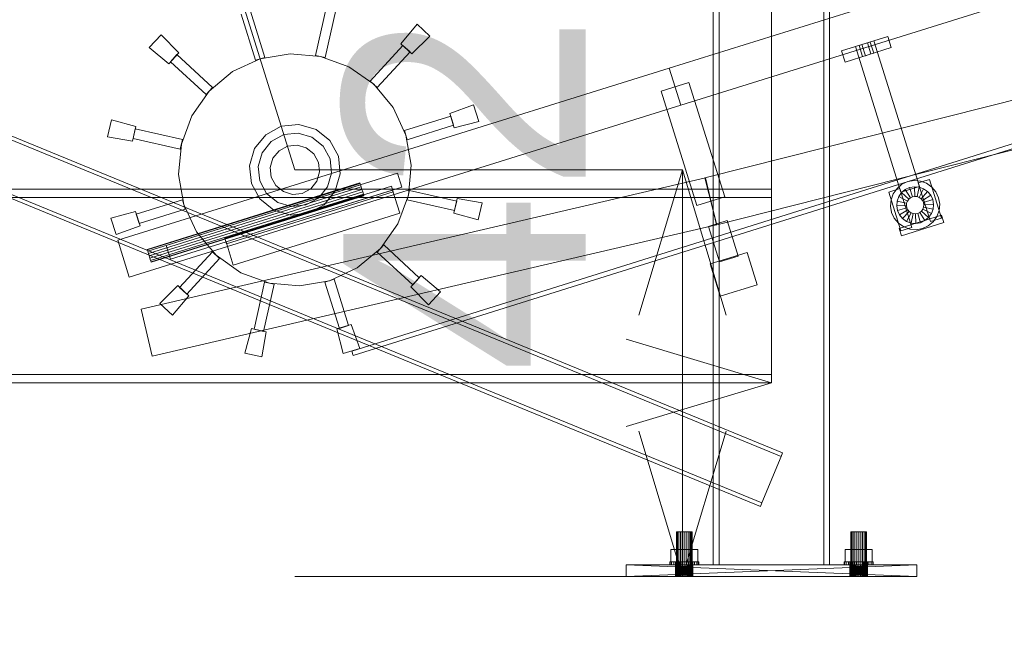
# Model space of a CAD drawing. Header units: millimetres. Extents: x -4395 to 65662, y -65530 to 6847.
# Tile 611 of 656: x 15233 to 16249, y -60 to 575. Entities that reach past the tile are written whole.
import ezdxf

# ---------------------------------------------------------------- set-up
doc = ezdxf.new("R2010")
doc.units = ezdxf.units.MM
for name, color, linetype, lineweight in [('COTAS_O', 1, 'Continuous', 0), ('COTAS_P', 1, 'Continuous', 0), ('lateral_C02', 7, 'Continuous', 0), ('lateral_mezcladora', 7, 'Continuous', 0)]:
    doc.layers.add(name, color=color, linetype=linetype, lineweight=lineweight)
doc.dimstyles.new('R19_100', dxfattribs={"dimtxt": 250, "dimasz": 150, "dimexe": 150, "dimexo": 80, "dimgap": 100, "dimtad": 1, "dimtih": 1, "dimtoh": 1, "dimdsep": 46, "dimcen": 0.09, "dimadec": 0, "dimazin": 0, "dimtfac": 1, "dimtdec": 4, "dimtofl": 0, "dimtmove": 0, "dimatfit": 3, "dimfxl": 1, "dimtolj": 1, "dimtzin": 0, "dimarcsym": 0})

# ---------------------------------------------------------------- blocks, each defined once
blk = doc.blocks.new('DIM_R33_4')
at = {"layer": 'COTAS_P'}
for p, q in [((15248.4, 1279.1), (24311.8, 4109.1)), ((24311.8, 4109.1), (24155.2, 4107.3)), ((24311.8, 4109.1), (24182.1, 4021.4)), ((24580.1, 3250), (24311.8, 4109.1)), ((15248.4, 1279.1), (15378.1, 1366.8)), ((15248.4, 1279.1), (15405, 1280.8)), ((15516.6, 420), (15248.4, 1279.1))]:
    blk.add_line(p, q, dxfattribs=at)
blk.add_text('9495 P', height=250, rotation=17.3406, dxfattribs=at).set_placement((19750.3, 2789.5))
blk = doc.blocks.new('DIM_R33_5')
at = {"layer": 'COTAS_P'}
for p, q in [((15516.6, 420), (15916.6, 420)), ((15916.6, 420), (15871.6, 270)), ((15916.6, 0), (15916.6, 420)), ((15916.6, 420), (15961.6, 270)), ((15916.6, 0), (15871.6, 150)), ((15916.6, 0), (15961.6, 150)), ((15516.6, 0), (15916.6, 0))]:
    blk.add_line(p, q, dxfattribs=at)
blk.add_text('420 P', height=250, rotation=90, dxfattribs=at).set_placement((15816.6, 210))
blk = doc.blocks.new('DIM_R33_24')
at = {"layer": 'COTAS_O'}
for p, q in [((9808.4, 1100), (9808.4, 200)), ((16008.4, 1100), (16008.4, 200)), ((9808.4, 200), (9958.4, 245)), ((16008.4, 200), (15858.4, 245)), ((9808.4, 200), (16008.4, 200)), ((9808.4, 200), (9958.4, 155)), ((16008.4, 200), (15858.4, 155))]:
    blk.add_line(p, q, dxfattribs=at)
blk.add_text('6200 O', height=250, dxfattribs=at).set_placement((12908.4, 300))
blk = doc.blocks.new('DIM_R33_30')
at = {"layer": 'COTAS_P'}
for p, q in [((112.7, 0), (112.7, -2500)), ((65298.1, 0), (65298.1, -2500)), ((112.7, -2500), (262.7, -2455)), ((65298.1, -2500), (65148.1, -2455)), ((112.7, -2500), (65298.1, -2500)), ((112.7, -2500), (262.7, -2545)), ((65298.1, -2500), (65148.1, -2545))]:
    blk.add_line(p, q, dxfattribs=at)
blk.add_text('65185.39 P', height=250, dxfattribs=at).set_placement((32705.4, -2400))

msp = doc.modelspace()

# ---------------------------------------------------------------- linework, layer by layer
at = {"layer": 'lateral_C02'}
for p, q in [((15575.415, 232.817), (24634.01, 3078.273)), ((15576.913, 228.047), (24635.508, 3073.503)), ((15902.908, 524.902), (17048.368, 882.564)), ((15914.83, 486.72), (17060.29, 844.382)), ((15939.698, 411.684), (17104.829, 706.346)), ((15951.957, 363.21), (17117.088, 657.872)), ((15476.079, 533.056), (15461.176, 580.783)), ((15485.624, 536.036), (15470.722, 583.764)), ((15538.038, 538.179), (15548.995, 586.963)), ((15547.795, 535.987), (15558.752, 584.772)), ((15625.962, 550.168), (15642.814, 570.229)), ((15642.814, 570.229), (15656.047, 558.036)), ((15366.388, 546.197), (15378.581, 559.429)), ((15378.581, 559.429), (15397.014, 540.81)), ((15637.428, 539.603), (15625.962, 550.168)), ((15656.047, 558.036), (15637.428, 539.603)), ((16080.684, 542.698), (16128.412, 557.6)), ((16095.003, 547.168), (16114.094, 553.129)), ((16098.821, 548.361), (16101.684, 549.255)), ((16101.684, 549.255), (16107.412, 551.043)), ((16105.261, 537.8), (16101.684, 549.255)), ((16107.412, 551.043), (16110.275, 551.937)), ((16110.988, 539.588), (16107.412, 551.043)), ((16113.852, 540.483), (16110.275, 551.937)), ((16161.059, 402.715), (16114.094, 553.129)), ((16131.988, 546.146), (16128.412, 557.6)), ((15386.449, 529.345), (15366.388, 546.197)), ((15397.014, 540.81), (15386.449, 529.345)), ((15394.989, 538.876), (15388.212, 531.522)), ((15431.758, 504.994), (15394.989, 538.876)), ((15511.717, 539.9), (15480.851, 534.546)), ((15542.916, 537.083), (15511.717, 539.9)), ((15594.257, 511.636), (15628.139, 548.405)), ((15601.611, 504.859), (15635.493, 541.629)), ((15635.493, 541.629), (15628.139, 548.405)), ((16080.684, 542.698), (16084.261, 531.243)), ((16084.261, 531.243), (16131.988, 546.146)), ((16095.003, 547.168), (16141.968, 396.754)), ((16098.821, 548.361), (16102.397, 536.906)), ((16105.261, 537.8), (16110.988, 539.588)), ((16110.988, 539.588), (16113.852, 540.483)), ((15424.982, 497.64), (15388.212, 531.522)), ((15480.851, 534.546), (15452.423, 521.386)), ((15476.079, 533.056), (15485.624, 536.036)), ((15538.038, 538.179), (15547.795, 535.987)), ((15572.323, 526.287), (15542.916, 537.083)), ((16105.261, 537.8), (16102.397, 536.906)), ((15333.806, 347.204), (15902.908, 524.902)), ((15452.423, 521.386), (15428.37, 501.317)), ((15597.934, 508.247), (15572.323, 526.287)), ((15902.908, 524.902), (15914.83, 486.72)), ((15594.257, 511.636), (15601.611, 504.859)), ((15618.003, 484.194), (15597.934, 508.247)), ((15923.187, 510.282), (15894.551, 501.341)), ((15923.187, 510.282), (15960.146, 391.918)), ((15428.37, 501.317), (15410.331, 475.706)), ((15424.982, 497.64), (15431.758, 504.994)), ((15931.509, 382.976), (15894.551, 501.341)), ((15345.728, 309.022), (15914.83, 486.72)), ((15631.164, 455.766), (15618.003, 484.194)), ((15676.397, 478.057), (15701.022, 487.004)), ((15681.044, 463.174), (15676.397, 478.057)), ((15701.022, 487.004), (15706.385, 469.828)), ((15323.417, 454.175), (15327.36, 471.731)), ((15327.36, 471.731), (15352.633, 464.823)), ((15410.331, 475.706), (15399.535, 446.299)), ((15629.673, 460.539), (15677.401, 475.442)), ((15680.381, 465.896), (15677.401, 475.442)), ((15706.385, 469.828), (15681.044, 463.174)), ((15352.633, 464.823), (15349.216, 449.611)), ((15351.846, 462.135), (15349.654, 452.378)), ((15400.63, 451.177), (15351.846, 462.135)), ((15502.609, 464.864), (15486.507, 456.088)), ((15520.844, 466.81), (15502.609, 464.864)), ((15520.035, 457.846), (15505.292, 456.273)), ((15534.258, 453.657), (15520.035, 457.846)), ((15538.436, 461.629), (15520.844, 466.81)), ((15552.706, 450.111), (15538.436, 461.629)), ((15629.673, 460.539), (15632.654, 450.993)), ((15632.654, 450.993), (15680.381, 465.896)), ((15349.216, 449.611), (15323.417, 454.175)), ((15398.439, 441.42), (15349.654, 452.378)), ((15398.439, 441.42), (15400.63, 451.177)), ((15486.507, 456.088), (15474.989, 441.818)), ((15492.273, 449.178), (15482.96, 437.64)), ((15505.292, 456.273), (15492.273, 449.178)), ((15545.795, 444.345), (15534.258, 453.657)), ((15561.481, 434.008), (15552.706, 450.111)), ((15636.517, 424.901), (15631.164, 455.766)), ((15399.535, 446.299), (15396.718, 415.099)), ((15474.989, 441.818), (15469.808, 424.227)), ((15482.96, 437.64), (15478.772, 423.417)), ((15500.281, 439.58), (15494.032, 431.837)), ((15509.017, 444.341), (15500.281, 439.58)), ((15518.911, 445.397), (15509.017, 444.341)), ((15528.455, 442.586), (15518.911, 445.397)), ((15536.197, 436.337), (15528.455, 442.586)), ((15552.89, 431.326), (15545.795, 444.345)), ((15494.032, 431.837), (15491.221, 422.293)), ((15540.959, 427.6), (15536.197, 436.337)), ((15542.014, 417.707), (15540.959, 427.6)), ((15554.464, 416.583), (15552.89, 431.326)), ((15563.427, 415.773), (15561.481, 434.008)), ((15469.808, 424.227), (15471.754, 405.992)), ((15478.772, 423.417), (15480.345, 408.674)), ((15491.221, 422.293), (15492.277, 412.4)), ((15539.203, 408.163), (15542.014, 417.707)), ((15550.275, 402.36), (15554.464, 416.583)), ((15633.7, 393.701), (15636.517, 424.901)), ((15357.936, 276.096), (15940.153, 411.795)), ((15364.18, 337.831), (15583.726, 406.383)), ((15383.867, 341.883), (15622.504, 416.396)), ((15396.718, 415.099), (15402.072, 384.234)), ((15480.345, 408.674), (15487.44, 395.655)), ((15492.277, 412.4), (15497.038, 403.663)), ((15532.954, 400.42), (15539.203, 408.163)), ((15558.247, 398.182), (15563.427, 415.773)), ((15583.885, 405.874), (15583.726, 406.383)), ((15626.975, 402.078), (15622.504, 416.396)), ((15939.698, 411.684), (15951.957, 363.21)), ((15940.153, 411.795), (15951.502, 363.1)), ((16142.993, 404.967), (16149.01, 407.752)), ((16149.01, 407.752), (16155.544, 408.886)), ((16155.544, 408.886), (16162.147, 408.289)), ((16159.867, 406.533), (16171.322, 410.11)), ((16159.867, 406.533), (16172.385, 366.442)), ((16162.147, 408.289), (16168.372, 406.004)), ((16183.84, 370.018), (16171.322, 410.11)), ((15364.339, 337.322), (15583.885, 405.874)), ((15364.791, 335.874), (15584.337, 404.426)), ((15365.468, 333.706), (15585.014, 402.258)), ((15585.813, 399.701), (15366.266, 331.149)), ((15367.065, 328.592), (15586.611, 397.144)), ((15388.338, 327.565), (15626.975, 402.078)), ((15444.418, 349.266), (15616.237, 402.915)), ((15445.611, 345.448), (15617.43, 399.097)), ((15446.207, 343.539), (15618.026, 397.188)), ((15471.754, 405.992), (15480.53, 389.889)), ((15497.038, 403.663), (15504.78, 397.414)), ((15504.78, 397.414), (15514.324, 394.603)), ((15524.218, 395.659), (15532.954, 400.42)), ((15540.962, 390.822), (15550.275, 402.36)), ((15546.728, 383.912), (15558.247, 398.182)), ((15584.337, 404.426), (15583.885, 405.874)), ((15585.014, 402.258), (15584.337, 404.426)), ((15585.813, 399.701), (15585.014, 402.258)), ((15585.813, 399.701), (15586.611, 397.144)), ((15586.611, 397.144), (15587.288, 394.976)), ((15618.026, 397.188), (15616.237, 402.915)), ((15624.881, 375.233), (15617.43, 399.097)), ((15634.796, 398.58), (15632.605, 388.823)), ((15634.796, 398.58), (15683.581, 387.622)), ((16129.322, 396.995), (16140.776, 400.572)), ((16129.322, 396.995), (16141.84, 356.904)), ((16134.084, 395.298), (16137.902, 400.719)), ((16137.902, 400.719), (16142.993, 404.967)), ((16139.752, 392.327), (16142.608, 396.382)), ((16153.294, 360.481), (16140.776, 400.572)), ((16141.968, 396.754), (16161.059, 402.715)), ((16142.608, 396.382), (16146.417, 399.56)), ((16149.962, 389.606), (16142.608, 396.382)), ((16146.417, 399.56), (16150.918, 401.643)), ((16151.766, 391.111), (16146.417, 399.56)), ((16150.918, 401.643), (16155.805, 402.491)), ((16153.898, 392.098), (16150.918, 401.643)), ((16156.213, 392.499), (16155.805, 402.491)), ((16155.805, 402.491), (16160.745, 402.045)), ((16158.553, 392.288), (16160.745, 402.045)), ((16160.745, 402.045), (16165.401, 400.336)), ((16160.759, 391.478), (16165.401, 400.336)), ((16162.68, 390.125), (16169.456, 397.479)), ((16165.401, 400.336), (16169.456, 397.479)), ((16168.372, 406.004), (16173.793, 402.186)), ((16169.456, 397.479), (16172.634, 393.671)), ((16173.793, 402.186), (16178.041, 397.095)), ((16178.041, 397.095), (16180.826, 391.077)), ((15400.581, 389.007), (15352.854, 374.104)), ((15367.741, 326.424), (15587.288, 394.976)), ((15368.194, 324.976), (15587.74, 393.528)), ((15368.353, 324.467), (15587.899, 393.019)), ((15403.562, 379.461), (15400.581, 389.007)), ((15480.53, 389.889), (15494.799, 378.371)), ((15487.44, 395.655), (15498.977, 386.343)), ((15498.977, 386.343), (15513.2, 382.154)), ((15514.324, 394.603), (15524.218, 395.659)), ((15527.944, 383.727), (15540.962, 390.822)), ((15587.288, 394.976), (15587.74, 393.528)), ((15587.74, 393.528), (15587.899, 393.019)), ((15622.904, 364.294), (15633.7, 393.701)), ((15632.605, 388.823), (15681.389, 377.865)), ((15680.602, 375.177), (15684.019, 390.389)), ((15681.389, 377.865), (15683.581, 387.622)), ((15684.019, 390.389), (15709.818, 385.825)), ((15960.146, 391.918), (15931.509, 382.976)), ((16131.202, 382.47), (16131.798, 389.073)), ((16131.798, 389.073), (16134.084, 395.298)), ((16137.597, 382.731), (16138.043, 387.671)), ((16138.043, 387.671), (16139.752, 392.327)), ((16147.8, 385.479), (16138.043, 387.671)), ((16148.609, 387.685), (16139.752, 392.327)), ((16147.8, 385.479), (16148.609, 387.685)), ((16148.609, 387.685), (16149.962, 389.606)), ((16149.962, 389.606), (16151.766, 391.111)), ((16151.766, 391.111), (16153.898, 392.098)), ((16153.898, 392.098), (16156.213, 392.499)), ((16156.213, 392.499), (16158.553, 392.288)), ((16158.553, 392.288), (16160.759, 391.478)), ((16160.759, 391.478), (16162.68, 390.125)), ((16162.68, 390.125), (16164.185, 388.321)), ((16164.185, 388.321), (16172.634, 393.671)), ((16164.185, 388.321), (16165.172, 386.189)), ((16174.717, 389.17), (16165.172, 386.189)), ((16165.172, 386.189), (16165.573, 383.874)), ((16172.634, 393.671), (16174.717, 389.17)), ((16174.717, 389.17), (16175.565, 384.283)), ((16180.826, 391.077), (16181.96, 384.544)), ((15326.85, 370.172), (15352.191, 376.826)), ((15352.191, 376.826), (15356.838, 361.943)), ((15403.562, 379.461), (15355.834, 364.558)), ((15402.072, 384.234), (15415.232, 355.806)), ((15494.799, 378.371), (15512.391, 373.19)), ((15513.2, 382.154), (15527.944, 383.727)), ((15530.626, 375.136), (15546.728, 383.912)), ((15709.818, 385.825), (15705.875, 368.269)), ((16132.335, 375.936), (16131.202, 382.47)), ((16135.121, 369.919), (16132.335, 375.936)), ((16147.588, 383.139), (16137.597, 382.731)), ((16138.444, 377.844), (16137.597, 382.731)), ((16147.99, 380.824), (16138.444, 377.844)), ((16140.528, 373.343), (16138.444, 377.844)), ((16148.977, 378.692), (16140.528, 373.343)), ((16150.482, 376.888), (16143.706, 369.534)), ((16147.588, 383.139), (16147.8, 385.479)), ((16147.99, 380.824), (16147.588, 383.139)), ((16148.977, 378.692), (16147.99, 380.824)), ((16150.482, 376.888), (16148.977, 378.692)), ((16152.403, 375.535), (16150.482, 376.888)), ((16161.395, 375.903), (16159.263, 374.916)), ((16163.199, 377.408), (16161.395, 375.903)), ((16161.395, 375.903), (16166.745, 367.454)), ((16164.552, 379.329), (16163.199, 377.408)), ((16163.199, 377.408), (16170.553, 370.632)), ((16165.362, 381.534), (16164.552, 379.329)), ((16164.552, 379.329), (16173.41, 374.687)), ((16165.573, 383.874), (16165.362, 381.534)), ((16165.362, 381.534), (16175.119, 379.343)), ((16165.573, 383.874), (16175.565, 384.283)), ((16175.119, 379.343), (16173.41, 374.687)), ((16175.565, 384.283), (16175.119, 379.343)), ((16181.363, 377.94), (16179.078, 371.716)), ((16181.96, 384.544), (16181.363, 377.94)), ((15332.213, 352.996), (15326.85, 370.172)), ((15352.854, 374.104), (15355.834, 364.558)), ((15453.062, 321.584), (15624.881, 375.233)), ((15512.391, 373.19), (15530.626, 375.136)), ((15705.875, 368.269), (15680.602, 375.177)), ((15943.435, 361.558), (15962.526, 367.519)), ((15974.007, 330.751), (15962.526, 367.519)), ((16139.369, 364.828), (16135.121, 369.919)), ((16139.991, 359.47), (16183.9, 373.18)), ((16143.706, 369.534), (16140.528, 373.343)), ((16147.761, 366.678), (16143.706, 369.534)), ((16152.403, 375.535), (16147.761, 366.678)), ((16152.417, 364.969), (16147.761, 366.678)), ((16154.608, 374.726), (16152.403, 375.535)), ((16154.608, 374.726), (16152.417, 364.969)), ((16156.948, 374.514), (16154.608, 374.726)), ((16159.263, 374.916), (16156.948, 374.514)), ((16156.948, 374.514), (16157.357, 364.523)), ((16159.263, 374.916), (16162.244, 365.37)), ((16166.745, 367.454), (16162.244, 365.37)), ((16170.553, 370.632), (16166.745, 367.454)), ((16175.26, 366.295), (16170.169, 362.047)), ((16173.41, 374.687), (16170.553, 370.632)), ((16172.385, 366.442), (16183.84, 370.018)), ((16179.078, 371.716), (16175.26, 366.295)), ((16186.285, 365.544), (16183.9, 373.18)), ((15356.838, 361.943), (15332.213, 352.996)), ((15369.286, 227.402), (15951.502, 363.1)), ((15415.232, 355.806), (15435.301, 331.753)), ((15604.865, 338.683), (15622.904, 364.294)), ((15943.435, 361.558), (15954.916, 324.79)), ((16144.79, 361.009), (16139.369, 364.828)), ((16139.991, 359.47), (16142.376, 351.833)), ((16141.84, 356.904), (16153.294, 360.481)), ((16142.376, 351.833), (16186.285, 365.544)), ((16151.014, 358.724), (16144.79, 361.009)), ((16157.618, 358.128), (16151.014, 358.724)), ((16157.357, 364.523), (16152.417, 364.969)), ((16162.244, 365.37), (16157.357, 364.523)), ((16164.151, 359.261), (16157.618, 358.128)), ((16170.169, 362.047), (16164.151, 359.261)), ((15333.806, 347.204), (15345.728, 309.022)), ((15444.418, 349.266), (15446.207, 343.539)), ((15445.611, 345.448), (15453.062, 321.584)), ((15364.339, 337.322), (15364.18, 337.831)), ((15364.791, 335.874), (15364.339, 337.322)), ((15365.468, 333.706), (15364.791, 335.874)), ((15383.867, 341.883), (15388.338, 327.565)), ((15580.812, 318.614), (15604.865, 338.683)), ((15608.253, 342.36), (15601.477, 335.006)), ((15608.253, 342.36), (15645.023, 308.478)), ((15366.266, 331.149), (15365.468, 333.706)), ((15367.065, 328.592), (15366.266, 331.149)), ((15367.065, 328.592), (15367.741, 326.424)), ((15367.741, 326.424), (15368.194, 324.976)), ((15431.624, 335.141), (15397.742, 298.371)), ((15438.978, 328.364), (15405.096, 291.595)), ((15438.978, 328.364), (15431.624, 335.141)), ((15435.301, 331.753), (15460.912, 313.713)), ((15601.477, 335.006), (15638.247, 301.124)), ((15945.072, 322.764), (15983.254, 334.686)), ((15954.916, 324.79), (15974.007, 330.751)), ((15993.686, 301.277), (15983.254, 334.686)), ((15368.194, 324.976), (15368.353, 324.467)), ((15552.384, 305.454), (15580.812, 318.614)), ((15945.072, 322.764), (15955.504, 289.355)), ((15460.912, 313.713), (15490.319, 302.917)), ((15521.518, 300.1), (15552.384, 305.454)), ((15557.156, 306.944), (15547.611, 303.964)), ((15557.156, 306.944), (15572.059, 259.217)), ((15636.221, 299.19), (15646.786, 310.655)), ((15638.247, 301.124), (15645.023, 308.478)), ((15646.786, 310.655), (15666.847, 293.803)), ((15377.188, 281.964), (15395.807, 300.397)), ((15395.807, 300.397), (15407.273, 289.832)), ((15397.742, 298.371), (15405.096, 291.595)), ((15485.441, 304.013), (15474.483, 255.228)), ((15495.197, 301.821), (15484.24, 253.037)), ((15495.197, 301.821), (15485.441, 304.013)), ((15490.319, 302.917), (15521.518, 300.1)), ((15547.611, 303.964), (15562.514, 256.236)), ((15654.654, 280.571), (15636.221, 299.19)), ((15955.504, 289.355), (15993.686, 301.277)), ((15407.273, 289.832), (15390.421, 269.771)), ((15666.847, 293.803), (15654.654, 280.571)), ((15357.936, 276.096), (15369.286, 227.402)), ((15390.421, 269.771), (15377.188, 281.964)), ((15464.887, 230.743), (15471.795, 256.016)), ((15471.795, 256.016), (15487.006, 252.599)), ((15474.483, 255.228), (15484.24, 253.037)), ((15559.792, 255.574), (15574.674, 260.221)), ((15566.446, 230.233), (15559.792, 255.574)), ((15562.514, 256.236), (15572.059, 259.217)), ((15574.674, 260.221), (15583.622, 235.596)), ((15487.006, 252.599), (15482.443, 226.799)), ((15583.622, 235.596), (15566.446, 230.233)), ((15482.443, 226.799), (15464.887, 230.743)), ((15576.913, 228.047), (15575.415, 232.817))]:
    msp.add_line(p, q, dxfattribs=at)
at = {"layer": 'lateral_mezcladora'}
for p, q in [((15948.381, 1100), (15948.381, 12)), ((15954.381, 12), (15954.381, 1100)), ((16062.381, 1100), (16062.381, 12)), ((16068.381, 12), (16068.381, 1100)), ((13953.126, 977.745), (16019.793, 127.745)), ((13951.605, 974.046), (16018.271, 124.046)), ((13931.825, 925.954), (15998.492, 75.954)), ((13930.304, 922.255), (15996.97, 72.255)), ((9808.381, 400), (16008.381, 400)), ((16008.381, 391.5), (16008.381, 400)), ((9808.381, 391.5), (16008.381, 391.5)), ((16008.381, 208.5), (16008.381, 391.5)), ((9808.381, 208.5), (16008.381, 208.5)), ((16008.381, 200), (16008.381, 208.5)), ((9808.381, 200), (16008.381, 200)), ((16018.271, 124.046), (15998.492, 75.954)), ((16019.793, 127.745), (16018.271, 124.046)), ((15998.492, 75.954), (15996.97, 72.255)), ((15910.654, 46), (15910.381, 46)), ((15910.381, 0), (15910.381, 46)), ((15911.453, 46), (15910.654, 46)), ((15910.654, 0), (15910.654, 46)), ((15912.725, 46), (15911.453, 46)), ((15911.453, 0), (15911.453, 46)), ((15914.381, 46), (15912.725, 46)), ((15912.725, 0), (15912.725, 46)), ((15916.311, 46), (15914.381, 46)), ((15914.381, 0), (15914.381, 46)), ((15918.381, 46), (15916.311, 46)), ((15916.311, 0), (15916.311, 46)), ((15920.452, 46), (15918.381, 46)), ((15918.381, 0), (15918.381, 46)), ((15922.381, 46), (15920.452, 46)), ((15920.452, 0), (15920.452, 46)), ((15924.038, 46), (15922.381, 46)), ((15922.381, 0), (15922.381, 46)), ((15925.31, 46), (15924.038, 46)), ((15924.038, 0), (15924.038, 46)), ((15926.109, 46), (15925.31, 46)), ((15925.31, 0), (15925.31, 46)), ((15926.381, 46), (15926.109, 46)), ((15926.109, 0), (15926.109, 46)), ((15926.381, 46), (15926.381, 0)), ((16090.654, 46), (16090.381, 46)), ((16090.381, 0), (16090.381, 46)), ((16091.453, 46), (16090.654, 46)), ((16090.654, 0), (16090.654, 46)), ((16092.725, 46), (16091.453, 46)), ((16091.453, 0), (16091.453, 46)), ((16094.381, 46), (16092.725, 46)), ((16092.725, 0), (16092.725, 46)), ((16096.311, 46), (16094.381, 46)), ((16094.381, 0), (16094.381, 46)), ((16098.381, 46), (16096.311, 46)), ((16096.311, 0), (16096.311, 46)), ((16100.452, 46), (16098.381, 46)), ((16098.381, 0), (16098.381, 46)), ((16102.381, 46), (16100.452, 46)), ((16100.452, 0), (16100.452, 46)), ((16104.038, 46), (16102.381, 46)), ((16102.381, 0), (16102.381, 46)), ((16105.31, 46), (16104.038, 46)), ((16104.038, 0), (16104.038, 46)), ((16106.109, 46), (16105.31, 46)), ((16105.31, 0), (16105.31, 46)), ((16106.381, 46), (16106.109, 46)), ((16106.109, 0), (16106.109, 46)), ((16106.381, 46), (16106.381, 0)), ((15904.531, 15), (15904.531, 28)), ((15904.531, 28), (15911.456, 28)), ((15904.531, 28), (15910.381, 28)), ((15914.381, 28), (15910.381, 28)), ((15910.381, 28), (15910.381, 15)), ((15911.456, 15), (15911.456, 28)), ((15911.456, 28), (15925.306, 28)), ((15911.456, 28), (15914.381, 28)), ((15922.381, 28), (15914.381, 28)), ((15914.381, 28), (15914.381, 15)), ((15926.381, 28), (15922.381, 28)), ((15922.381, 28), (15922.381, 15)), ((15925.306, 28), (15922.381, 28)), ((15925.306, 15), (15925.306, 28)), ((15925.306, 28), (15932.231, 28)), ((15926.381, 15), (15926.381, 28)), ((15926.381, 28), (15932.231, 28)), ((15932.231, 28), (15932.231, 15)), ((16084.531, 15), (16084.531, 28)), ((16084.531, 28), (16091.456, 28)), ((16084.531, 28), (16090.381, 28)), ((16094.381, 28), (16090.381, 28)), ((16090.381, 28), (16090.381, 15)), ((16091.456, 15), (16091.456, 28)), ((16091.456, 28), (16105.306, 28)), ((16091.456, 28), (16094.381, 28)), ((16102.381, 28), (16094.381, 28)), ((16094.381, 28), (16094.381, 15)), ((16106.381, 28), (16102.381, 28)), ((16102.381, 28), (16102.381, 15)), ((16105.306, 28), (16102.381, 28)), ((16105.306, 15), (16105.306, 28)), ((16105.306, 28), (16112.231, 28)), ((16106.381, 15), (16106.381, 28)), ((16106.381, 28), (16112.231, 28)), ((16112.231, 28), (16112.231, 15)), ((15909.381, 12), (15858.381, 12)), ((15858.381, 12), (15909.554, 12)), ((15858.381, 12), (15910.067, 12)), ((15858.381, 12), (15910.898, 12)), ((15858.381, 12), (15912.018, 12)), ((15858.381, 12), (15913.381, 12)), ((15858.381, 12), (15914.937, 12)), ((15858.381, 12), (15916.626, 12)), ((15858.381, 12), (15918.381, 12)), ((15858.381, 12), (15920.137, 12)), ((16158.381, 12), (15858.381, 12)), ((15858.381, 12), (15921.826, 12)), ((15858.381, 12), (15923.382, 12)), ((15858.381, 12), (15924.745, 12)), ((16158.381, 0), (15858.381, 12)), ((15858.381, 12), (15858.381, 0)), ((15858.381, 0), (16158.381, 12)), ((15903.381, 12), (15903.381, 15)), ((15903.381, 15), (15903.893, 15)), ((15903.381, 15), (15909.381, 15)), ((15903.893, 12), (15903.381, 12)), ((15909.381, 12), (15903.381, 12)), ((15903.893, 12), (15903.893, 15)), ((15903.893, 15), (15905.391, 15)), ((15903.893, 15), (15909.688, 15)), ((15905.391, 12), (15903.893, 12)), ((15909.688, 12), (15903.893, 12)), ((15911.456, 15), (15904.531, 15)), ((15910.381, 15), (15904.531, 15)), ((15905.391, 12), (15905.391, 15)), ((15905.391, 15), (15907.775, 15)), ((15905.391, 15), (15910.587, 15)), ((15907.775, 12), (15905.391, 12)), ((15910.587, 12), (15905.391, 12)), ((15907.775, 12), (15907.775, 15)), ((15907.775, 15), (15910.881, 15)), ((15907.775, 15), (15912.018, 15)), ((15910.881, 12), (15907.775, 12)), ((15912.018, 12), (15907.775, 12)), ((15909.688, 15), (15909.381, 15)), ((15909.381, 15), (15909.381, 12)), ((15909.554, 12), (15909.381, 12)), ((15909.381, 0), (15909.554, 12)), ((15909.381, 0), (15909.381, 12)), ((15909.554, 0), (15909.381, 12)), ((15909.381, 12), (15909.688, 12)), ((15910.067, 12), (15909.554, 12)), ((15909.554, 0), (15910.067, 12)), ((15909.554, 0), (15909.554, 12)), ((15910.067, 0), (15909.554, 12)), ((15910.587, 15), (15909.688, 15)), ((15909.688, 15), (15909.688, 12)), ((15909.688, 12), (15910.587, 12)), ((15910.898, 12), (15910.067, 12)), ((15910.067, 0), (15910.898, 12)), ((15910.067, 0), (15910.067, 12)), ((15910.898, 0), (15910.067, 12)), ((15910.381, 15), (15914.381, 15)), ((15912.018, 15), (15910.587, 15)), ((15910.587, 15), (15910.587, 12)), ((15910.587, 12), (15912.018, 12)), ((15910.881, 12), (15910.881, 15)), ((15910.881, 15), (15914.499, 15)), ((15910.881, 15), (15913.881, 15)), ((15914.499, 12), (15910.881, 12)), ((15913.881, 12), (15910.881, 12)), ((15912.018, 12), (15910.898, 12)), ((15910.898, 12), (15924.745, 12)), ((15910.898, 0), (15912.018, 12)), ((15910.898, 0), (15910.898, 12)), ((15912.018, 0), (15910.898, 12)), ((15925.306, 15), (15911.456, 15)), ((15914.381, 15), (15911.456, 15)), ((15913.881, 15), (15912.018, 15)), ((15912.018, 15), (15912.018, 12)), ((15913.381, 12), (15912.018, 12)), ((15912.018, 12), (15924.745, 12)), ((15912.018, 12), (16098.381, 12)), ((15912.018, 12), (16100.137, 12)), ((15912.018, 12), (16101.826, 12)), ((15912.018, 12), (16103.382, 12)), ((15912.018, 12), (16104.745, 12)), ((15912.018, 0), (15913.381, 12)), ((15912.018, 0), (15912.018, 12)), ((15913.381, 0), (15912.018, 12)), ((15912.018, 12), (15913.881, 12)), ((15914.937, 12), (15913.381, 12)), ((15913.381, 12), (16104.745, 12)), ((15913.381, 0), (15914.937, 12)), ((15913.381, 0), (15913.381, 12)), ((15914.937, 0), (15913.381, 12)), ((15916.052, 15), (15913.881, 15)), ((15913.881, 15), (15913.881, 12)), ((15913.881, 12), (15916.052, 12)), ((15914.381, 15), (15922.381, 15)), ((15914.499, 12), (15914.499, 15)), ((15914.499, 15), (15918.381, 15)), ((15914.499, 15), (15916.052, 15)), ((15918.381, 12), (15914.499, 12)), ((15916.052, 12), (15914.499, 12)), ((15916.626, 12), (15914.937, 12)), ((15914.937, 12), (16104.745, 12)), ((15914.937, 0), (15916.626, 12)), ((15914.937, 0), (15914.937, 12)), ((15916.626, 0), (15914.937, 12)), ((15918.381, 15), (15916.052, 15)), ((15916.052, 15), (15916.052, 12)), ((15916.052, 12), (15918.381, 12)), ((15918.381, 12), (15916.626, 12)), ((15916.626, 12), (16158.381, 12)), ((15916.626, 12), (16104.745, 12)), ((15916.626, 0), (15918.381, 12)), ((15916.626, 0), (15916.626, 12)), ((15918.381, 0), (15916.626, 12)), ((15918.381, 12), (15918.381, 15)), ((15918.381, 15), (15922.264, 15)), ((15920.711, 15), (15918.381, 15)), ((15918.381, 12), (15920.137, 12)), ((16089.381, 12), (15918.381, 12)), ((16089.554, 12), (15918.381, 12)), ((16090.067, 12), (15918.381, 12)), ((15918.381, 12), (16158.381, 12)), ((16090.898, 12), (15918.381, 12)), ((16092.018, 12), (15918.381, 12)), ((16093.381, 12), (15918.381, 12)), ((16094.937, 12), (15918.381, 12)), ((16096.626, 12), (15918.381, 12)), ((16098.381, 12), (15918.381, 12)), ((15918.381, 12), (16104.745, 12)), ((15918.381, 0), (15920.137, 12)), ((15918.381, 0), (15918.381, 12)), ((15920.137, 0), (15918.381, 12)), ((15922.264, 12), (15918.381, 12)), ((15918.381, 12), (15920.711, 12)), ((15920.137, 12), (15921.826, 12)), ((16089.381, 12), (15920.137, 12)), ((16089.554, 12), (15920.137, 12)), ((15920.137, 0), (15921.826, 12)), ((15920.137, 0), (15920.137, 12)), ((15921.826, 0), (15920.137, 12)), ((15922.881, 15), (15920.711, 15)), ((15920.711, 15), (15920.711, 12)), ((15922.264, 15), (15920.711, 15)), ((15920.711, 12), (15922.881, 12)), ((15920.711, 12), (15922.264, 12)), ((15921.826, 12), (15923.382, 12)), ((16089.381, 12), (15921.826, 12)), ((16089.554, 12), (15921.826, 12)), ((15921.826, 0), (15923.382, 12)), ((15921.826, 0), (15921.826, 12)), ((15923.382, 0), (15921.826, 12)), ((15922.264, 12), (15922.264, 15)), ((15922.264, 15), (15925.881, 15)), ((15925.881, 12), (15922.264, 12)), ((15922.381, 15), (15926.381, 15)), ((15922.381, 15), (15925.306, 15)), ((15924.745, 15), (15922.881, 15)), ((15922.881, 15), (15922.881, 12)), ((15925.881, 15), (15922.881, 15)), ((15922.881, 12), (15924.745, 12)), ((15922.881, 12), (15925.881, 12)), ((15923.382, 12), (15924.745, 12)), ((16089.381, 12), (15923.382, 12)), ((16089.554, 12), (15923.382, 12)), ((16158.381, 12), (15923.382, 12)), ((15923.382, 12), (16098.381, 12)), ((15923.382, 0), (15924.745, 12)), ((15923.382, 0), (15923.382, 12)), ((15924.745, 0), (15923.382, 12)), ((15926.176, 15), (15924.745, 15)), ((15924.745, 15), (15924.745, 12)), ((15928.988, 15), (15924.745, 15)), ((15924.745, 12), (15925.865, 12)), ((16089.381, 12), (15924.745, 12)), ((16089.554, 12), (15924.745, 12)), ((15924.745, 12), (16098.381, 12)), ((15924.745, 0), (15925.865, 12)), ((15924.745, 0), (15924.745, 12)), ((15925.865, 0), (15924.745, 12)), ((15924.745, 12), (15926.176, 12)), ((15924.745, 12), (15928.988, 12)), ((15932.231, 15), (15925.306, 15)), ((15925.865, 12), (15926.696, 12)), ((16089.381, 12), (15925.865, 12)), ((16089.554, 12), (15925.865, 12)), ((15925.865, 12), (16098.381, 12)), ((15925.865, 0), (15926.696, 12)), ((15925.865, 0), (15925.865, 12)), ((15926.696, 0), (15925.865, 12)), ((15925.881, 12), (15925.881, 15)), ((15925.881, 15), (15928.988, 15)), ((15928.988, 12), (15925.881, 12)), ((15927.075, 15), (15926.176, 15)), ((15926.176, 15), (15926.176, 12)), ((15931.372, 15), (15926.176, 15)), ((15926.176, 12), (15927.075, 12)), ((15926.176, 12), (15931.372, 12)), ((15932.231, 15), (15926.381, 15)), ((15926.696, 12), (15927.209, 12)), ((16089.381, 12), (15926.696, 12)), ((16089.554, 12), (15926.696, 12)), ((15926.696, 12), (16098.381, 12)), ((15926.696, 0), (15927.209, 12)), ((15926.696, 0), (15926.696, 12)), ((15927.209, 0), (15926.696, 12)), ((15927.381, 15), (15927.075, 15)), ((15927.075, 15), (15927.075, 12)), ((15932.87, 15), (15927.075, 15)), ((15927.075, 12), (15927.381, 12)), ((15927.075, 12), (15932.87, 12)), ((15927.209, 12), (15927.381, 12)), ((16089.381, 12), (15927.209, 12)), ((16089.554, 12), (15927.209, 12)), ((15927.209, 12), (16098.381, 12)), ((15927.209, 0), (15927.381, 12)), ((15927.209, 0), (15927.209, 12)), ((15927.381, 0), (15927.209, 12)), ((15927.381, 12), (15927.381, 15)), ((15927.381, 15), (15933.381, 15)), ((15927.381, 12), (16089.381, 12)), ((16089.554, 12), (15927.381, 12)), ((15927.381, 12), (16090.067, 12)), ((15927.381, 12), (16090.898, 12)), ((15927.381, 12), (16092.018, 12)), ((15927.381, 12), (16093.381, 12)), ((15927.381, 12), (16094.937, 12)), ((15927.381, 12), (16096.626, 12)), ((15927.381, 12), (16098.381, 12)), ((15927.381, 12), (15927.381, 0)), ((15933.381, 12), (15927.381, 12)), ((15928.988, 12), (15928.988, 15)), ((15928.988, 15), (15931.372, 15)), ((15931.372, 12), (15928.988, 12)), ((15931.372, 12), (15931.372, 15)), ((15931.372, 15), (15932.87, 15)), ((15932.87, 12), (15931.372, 12)), ((15932.87, 12), (15932.87, 15)), ((15932.87, 15), (15933.381, 15)), ((15933.381, 12), (15932.87, 12)), ((15933.381, 15), (15933.381, 12)), ((15948.381, 12), (16068.381, 12)), ((15948.381, 12), (15954.381, 12)), ((16062.381, 12), (16068.381, 12)), ((16083.381, 12), (16083.381, 15)), ((16083.381, 15), (16083.893, 15)), ((16083.381, 15), (16089.381, 15)), ((16083.893, 12), (16083.381, 12)), ((16089.381, 12), (16083.381, 12)), ((16083.893, 12), (16083.893, 15)), ((16083.893, 15), (16085.391, 15)), ((16083.893, 15), (16089.688, 15)), ((16085.391, 12), (16083.893, 12)), ((16089.688, 12), (16083.893, 12)), ((16091.456, 15), (16084.531, 15)), ((16090.381, 15), (16084.531, 15)), ((16085.391, 12), (16085.391, 15)), ((16085.391, 15), (16087.775, 15)), ((16085.391, 15), (16090.587, 15)), ((16087.775, 12), (16085.391, 12)), ((16090.587, 12), (16085.391, 12)), ((16087.775, 12), (16087.775, 15)), ((16087.775, 15), (16090.881, 15)), ((16087.775, 15), (16092.018, 15)), ((16090.881, 12), (16087.775, 12)), ((16092.018, 12), (16087.775, 12)), ((16089.688, 15), (16089.381, 15)), ((16089.381, 15), (16089.381, 12)), ((16089.381, 12), (16089.554, 12)), ((16089.381, 0), (16089.554, 12)), ((16089.381, 0), (16089.381, 12)), ((16089.554, 0), (16089.381, 12)), ((16089.381, 12), (16089.688, 12)), ((16090.067, 12), (16089.554, 12)), ((16089.554, 0), (16090.067, 12)), ((16089.554, 0), (16089.554, 12)), ((16090.067, 0), (16089.554, 12)), ((16090.587, 15), (16089.688, 15)), ((16089.688, 15), (16089.688, 12)), ((16089.688, 12), (16090.587, 12)), ((16090.898, 12), (16090.067, 12)), ((16090.067, 0), (16090.898, 12)), ((16090.067, 0), (16090.067, 12)), ((16090.898, 0), (16090.067, 12)), ((16090.381, 15), (16094.381, 15)), ((16092.018, 15), (16090.587, 15)), ((16090.587, 15), (16090.587, 12)), ((16090.587, 12), (16092.018, 12)), ((16090.881, 12), (16090.881, 15)), ((16090.881, 15), (16094.499, 15)), ((16090.881, 15), (16093.881, 15)), ((16094.499, 12), (16090.881, 12)), ((16093.881, 12), (16090.881, 12)), ((16092.018, 12), (16090.898, 12)), ((16090.898, 0), (16092.018, 12)), ((16090.898, 0), (16090.898, 12)), ((16092.018, 0), (16090.898, 12)), ((16105.306, 15), (16091.456, 15)), ((16094.381, 15), (16091.456, 15)), ((16093.881, 15), (16092.018, 15)), ((16092.018, 15), (16092.018, 12)), ((16093.381, 12), (16092.018, 12)), ((16092.018, 0), (16093.381, 12)), ((16092.018, 0), (16092.018, 12)), ((16093.381, 0), (16092.018, 12)), ((16092.018, 12), (16093.881, 12)), ((16094.937, 12), (16093.381, 12)), ((16093.381, 12), (16158.381, 12)), ((16093.381, 0), (16094.937, 12)), ((16093.381, 0), (16093.381, 12)), ((16094.937, 0), (16093.381, 12)), ((16096.052, 15), (16093.881, 15)), ((16093.881, 15), (16093.881, 12)), ((16093.881, 12), (16096.052, 12)), ((16094.381, 15), (16102.381, 15)), ((16094.499, 12), (16094.499, 15)), ((16094.499, 15), (16098.381, 15)), ((16094.499, 15), (16096.052, 15)), ((16098.381, 12), (16094.499, 12)), ((16096.052, 12), (16094.499, 12)), ((16096.626, 12), (16094.937, 12)), ((16094.937, 12), (16158.381, 12)), ((16094.937, 0), (16096.626, 12)), ((16094.937, 0), (16094.937, 12)), ((16096.626, 0), (16094.937, 12)), ((16098.381, 15), (16096.052, 15)), ((16096.052, 15), (16096.052, 12)), ((16096.052, 12), (16098.381, 12)), ((16098.381, 12), (16096.626, 12)), ((16096.626, 12), (16158.381, 12)), ((16096.626, 0), (16098.381, 12)), ((16096.626, 0), (16096.626, 12)), ((16098.381, 0), (16096.626, 12)), ((16098.381, 12), (16098.381, 15)), ((16098.381, 15), (16102.264, 15)), ((16100.711, 15), (16098.381, 15)), ((16158.381, 12), (16098.381, 12)), ((16100.137, 12), (16098.381, 12)), ((16098.381, 12), (16104.745, 12)), ((16098.381, 12), (16105.865, 12)), ((16098.381, 12), (16106.696, 12)), ((16098.381, 12), (16107.209, 12)), ((16098.381, 12), (16107.381, 12)), ((16098.381, 0), (16100.137, 12)), ((16098.381, 0), (16098.381, 12)), ((16100.137, 0), (16098.381, 12)), ((16102.264, 12), (16098.381, 12)), ((16098.381, 12), (16100.711, 12)), ((16158.381, 12), (16100.137, 12)), ((16101.826, 12), (16100.137, 12)), ((16100.137, 12), (16107.381, 12)), ((16100.137, 0), (16101.826, 12)), ((16100.137, 0), (16100.137, 12)), ((16101.826, 0), (16100.137, 12)), ((16102.881, 15), (16100.711, 15)), ((16100.711, 15), (16100.711, 12)), ((16102.264, 15), (16100.711, 15)), ((16100.711, 12), (16102.881, 12)), ((16100.711, 12), (16102.264, 12)), ((16158.381, 12), (16101.826, 12)), ((16103.382, 12), (16101.826, 12)), ((16107.381, 12), (16101.826, 12)), ((16101.826, 0), (16103.382, 12)), ((16101.826, 0), (16101.826, 12)), ((16103.382, 0), (16101.826, 12)), ((16102.264, 12), (16102.264, 15)), ((16102.264, 15), (16105.881, 15)), ((16105.881, 12), (16102.264, 12)), ((16102.381, 15), (16106.381, 15)), ((16102.381, 15), (16105.306, 15)), ((16104.745, 15), (16102.881, 15)), ((16102.881, 15), (16102.881, 12)), ((16105.881, 15), (16102.881, 15)), ((16102.881, 12), (16104.745, 12)), ((16102.881, 12), (16105.881, 12)), ((16158.381, 12), (16103.382, 12)), ((16104.745, 12), (16103.382, 12)), ((16107.381, 12), (16103.382, 12)), ((16103.382, 0), (16104.745, 12)), ((16103.382, 0), (16103.382, 12)), ((16104.745, 0), (16103.382, 12)), ((16106.176, 15), (16104.745, 15)), ((16104.745, 15), (16104.745, 12)), ((16108.988, 15), (16104.745, 15)), ((16158.381, 12), (16104.745, 12)), ((16105.865, 12), (16104.745, 12)), ((16107.381, 12), (16104.745, 12)), ((16104.745, 0), (16105.865, 12)), ((16104.745, 0), (16104.745, 12)), ((16105.865, 0), (16104.745, 12)), ((16104.745, 12), (16106.176, 12)), ((16104.745, 12), (16108.988, 12)), ((16112.231, 15), (16105.306, 15)), ((16158.381, 12), (16105.865, 12)), ((16106.696, 12), (16105.865, 12)), ((16107.381, 12), (16105.865, 12)), ((16105.865, 0), (16106.696, 12)), ((16105.865, 0), (16105.865, 12)), ((16106.696, 0), (16105.865, 12)), ((16105.881, 12), (16105.881, 15)), ((16105.881, 15), (16108.988, 15)), ((16108.988, 12), (16105.881, 12)), ((16107.075, 15), (16106.176, 15)), ((16106.176, 15), (16106.176, 12)), ((16111.372, 15), (16106.176, 15)), ((16106.176, 12), (16107.075, 12)), ((16106.176, 12), (16111.372, 12)), ((16112.231, 15), (16106.381, 15)), ((16158.381, 12), (16106.696, 12)), ((16107.209, 12), (16106.696, 12)), ((16106.696, 0), (16107.209, 12)), ((16106.696, 0), (16106.696, 12)), ((16107.209, 0), (16106.696, 12)), ((16107.381, 15), (16107.075, 15)), ((16107.075, 15), (16107.075, 12)), ((16112.87, 15), (16107.075, 15)), ((16107.075, 12), (16107.381, 12)), ((16107.075, 12), (16112.87, 12)), ((16158.381, 12), (16107.209, 12)), ((16107.381, 12), (16107.209, 12)), ((16107.209, 0), (16107.381, 12)), ((16107.209, 0), (16107.209, 12)), ((16107.381, 0), (16107.209, 12)), ((16107.381, 12), (16107.381, 15)), ((16107.381, 15), (16113.381, 15)), ((16158.381, 12), (16107.381, 12)), ((16107.381, 12), (16107.381, 0)), ((16113.381, 12), (16107.381, 12)), ((16108.988, 12), (16108.988, 15)), ((16108.988, 15), (16111.372, 15)), ((16111.372, 12), (16108.988, 12)), ((16111.372, 12), (16111.372, 15)), ((16111.372, 15), (16112.87, 15)), ((16112.87, 12), (16111.372, 12)), ((16112.87, 12), (16112.87, 15)), ((16112.87, 15), (16113.381, 15)), ((16113.381, 12), (16112.87, 12)), ((16113.381, 15), (16113.381, 12)), ((16158.381, 0), (16158.381, 12)), ((15858.381, 0), (15909.381, 0)), ((15909.554, 0), (15858.381, 0)), ((15910.067, 0), (15858.381, 0)), ((15910.898, 0), (15858.381, 0)), ((15912.018, 0), (15858.381, 0)), ((15913.381, 0), (15858.381, 0)), ((15914.937, 0), (15858.381, 0)), ((15916.626, 0), (15858.381, 0)), ((15918.381, 0), (15858.381, 0)), ((15920.137, 0), (15858.381, 0)), ((15858.381, 0), (16158.381, 0)), ((15921.826, 0), (15858.381, 0)), ((15923.382, 0), (15858.381, 0)), ((15924.745, 0), (15858.381, 0)), ((15909.381, 0), (15909.554, 0)), ((15909.554, 0), (15910.067, 0)), ((15910.067, 0), (15910.898, 0)), ((15910.654, 0), (15910.381, 0)), ((15911.453, 0), (15910.654, 0)), ((15910.898, 0), (15912.018, 0)), ((15924.745, 0), (15910.898, 0)), ((15912.725, 0), (15911.453, 0)), ((15912.018, 0), (15913.381, 0)), ((15924.745, 0), (15912.018, 0)), ((16098.381, 0), (15912.018, 0)), ((16100.137, 0), (15912.018, 0)), ((16101.826, 0), (15912.018, 0)), ((16103.382, 0), (15912.018, 0)), ((16104.745, 0), (15912.018, 0)), ((15914.381, 0), (15912.725, 0)), ((15913.381, 0), (15914.937, 0)), ((16104.745, 0), (15913.381, 0)), ((15916.311, 0), (15914.381, 0)), ((15914.937, 0), (15916.626, 0)), ((16104.745, 0), (15914.937, 0)), ((15918.381, 0), (15916.311, 0)), ((15916.626, 0), (15918.381, 0)), ((16158.381, 0), (15916.626, 0)), ((16104.745, 0), (15916.626, 0)), ((15920.137, 0), (15918.381, 0)), ((15918.381, 0), (16089.381, 0)), ((15918.381, 0), (16089.554, 0)), ((15918.381, 0), (16090.067, 0)), ((16158.381, 0), (15918.381, 0)), ((15918.381, 0), (16090.898, 0)), ((15918.381, 0), (16092.018, 0)), ((15918.381, 0), (16093.381, 0)), ((15918.381, 0), (16094.937, 0)), ((15918.381, 0), (16096.626, 0)), ((15918.381, 0), (16098.381, 0)), ((16104.745, 0), (15918.381, 0)), ((15920.452, 0), (15918.381, 0)), ((15921.826, 0), (15920.137, 0)), ((15920.137, 0), (16089.381, 0)), ((15920.137, 0), (16089.554, 0)), ((15922.381, 0), (15920.452, 0)), ((15923.382, 0), (15921.826, 0)), ((15921.826, 0), (16089.381, 0)), ((15921.826, 0), (16089.554, 0)), ((15924.038, 0), (15922.381, 0)), ((15924.745, 0), (15923.382, 0)), ((15923.382, 0), (16089.381, 0)), ((15923.382, 0), (16089.554, 0)), ((15923.382, 0), (16158.381, 0)), ((16098.381, 0), (15923.382, 0)), ((15925.31, 0), (15924.038, 0)), ((15925.865, 0), (15924.745, 0)), ((15924.745, 0), (16089.381, 0)), ((15924.745, 0), (16089.554, 0)), ((16098.381, 0), (15924.745, 0)), ((15926.109, 0), (15925.31, 0)), ((15926.696, 0), (15925.865, 0)), ((15925.865, 0), (16089.381, 0)), ((15925.865, 0), (16089.554, 0)), ((16098.381, 0), (15925.865, 0)), ((15926.109, 0), (15926.381, 0)), ((15927.209, 0), (15926.696, 0)), ((15926.696, 0), (16089.381, 0)), ((15926.696, 0), (16089.554, 0)), ((16098.381, 0), (15926.696, 0)), ((15927.381, 0), (15927.209, 0)), ((15927.209, 0), (16089.381, 0)), ((15927.209, 0), (16089.554, 0)), ((16098.381, 0), (15927.209, 0)), ((16089.381, 0), (15927.381, 0)), ((15927.381, 0), (16089.554, 0)), ((16090.067, 0), (15927.381, 0)), ((16090.898, 0), (15927.381, 0)), ((16092.018, 0), (15927.381, 0)), ((16093.381, 0), (15927.381, 0)), ((16094.937, 0), (15927.381, 0)), ((16096.626, 0), (15927.381, 0)), ((16098.381, 0), (15927.381, 0)), ((16089.554, 0), (16089.381, 0)), ((16089.554, 0), (16090.067, 0)), ((16090.067, 0), (16090.898, 0)), ((16090.654, 0), (16090.381, 0)), ((16091.453, 0), (16090.654, 0)), ((16090.898, 0), (16092.018, 0)), ((16092.725, 0), (16091.453, 0)), ((16092.018, 0), (16093.381, 0)), ((16094.381, 0), (16092.725, 0)), ((16093.381, 0), (16094.937, 0)), ((16158.381, 0), (16093.381, 0)), ((16096.311, 0), (16094.381, 0)), ((16094.937, 0), (16096.626, 0)), ((16158.381, 0), (16094.937, 0)), ((16098.381, 0), (16096.311, 0)), ((16096.626, 0), (16098.381, 0)), ((16158.381, 0), (16096.626, 0)), ((16098.381, 0), (16158.381, 0)), ((16098.381, 0), (16100.137, 0)), ((16104.745, 0), (16098.381, 0)), ((16105.865, 0), (16098.381, 0)), ((16106.696, 0), (16098.381, 0)), ((16107.209, 0), (16098.381, 0)), ((16107.381, 0), (16098.381, 0)), ((16100.452, 0), (16098.381, 0)), ((16100.137, 0), (16158.381, 0)), ((16100.137, 0), (16101.826, 0)), ((16107.381, 0), (16100.137, 0)), ((16102.381, 0), (16100.452, 0)), ((16101.826, 0), (16158.381, 0)), ((16101.826, 0), (16103.382, 0)), ((16101.826, 0), (16107.381, 0)), ((16104.038, 0), (16102.381, 0)), ((16103.382, 0), (16158.381, 0)), ((16103.382, 0), (16104.745, 0)), ((16103.382, 0), (16107.381, 0)), ((16105.31, 0), (16104.038, 0)), ((16104.745, 0), (16158.381, 0)), ((16104.745, 0), (16105.865, 0)), ((16104.745, 0), (16107.381, 0)), ((16106.109, 0), (16105.31, 0)), ((16105.865, 0), (16158.381, 0)), ((16105.865, 0), (16106.696, 0)), ((16105.865, 0), (16107.381, 0)), ((16106.109, 0), (16106.381, 0)), ((16106.696, 0), (16158.381, 0)), ((16106.696, 0), (16107.209, 0)), ((16107.209, 0), (16158.381, 0)), ((16107.209, 0), (16107.381, 0)), ((16107.381, 0), (16158.381, 0))]:
    msp.add_line(p, q, dxfattribs=at)

# ---------------------------------------------------------------- dimensions: what is measured, and where the dimension line sits
at = {"layer": 'COTAS_O'}
dim = msp.add_aligned_dim(p1=(9808.381, 1100), p2=(16008.381, 1100), distance=-900, text='<> O', dimstyle='R19_100', dxfattribs=at)
dim.commit()
dim.dimension.update_dxf_attribs({"geometry": 'DIM_R33_24', "text_midpoint": (12908.381, 200)})
at = {"layer": 'COTAS_P'}
for p1, p2, distance, picture, middle in [((15516.618, 420), (24580.067, 3250), 900, 'DIM_R33_4', (19780.096, 2694.095)), ((15516.618, 0), (15516.618, 420), -400, 'DIM_R33_5', (15916.618, 210)), ((112.7, 0), (65298.0949, 0), -2500, 'DIM_R33_30', (32705.3975, -2500))]:
    dim = msp.add_aligned_dim(p1=p1, p2=p2, distance=distance, text='<> P', dimstyle='R19_100', dxfattribs=at)
    dim.commit()
    dim.dimension.update_dxf_attribs({"geometry": picture, "text_midpoint": middle})

doc.saveas('drawing.dxf')
